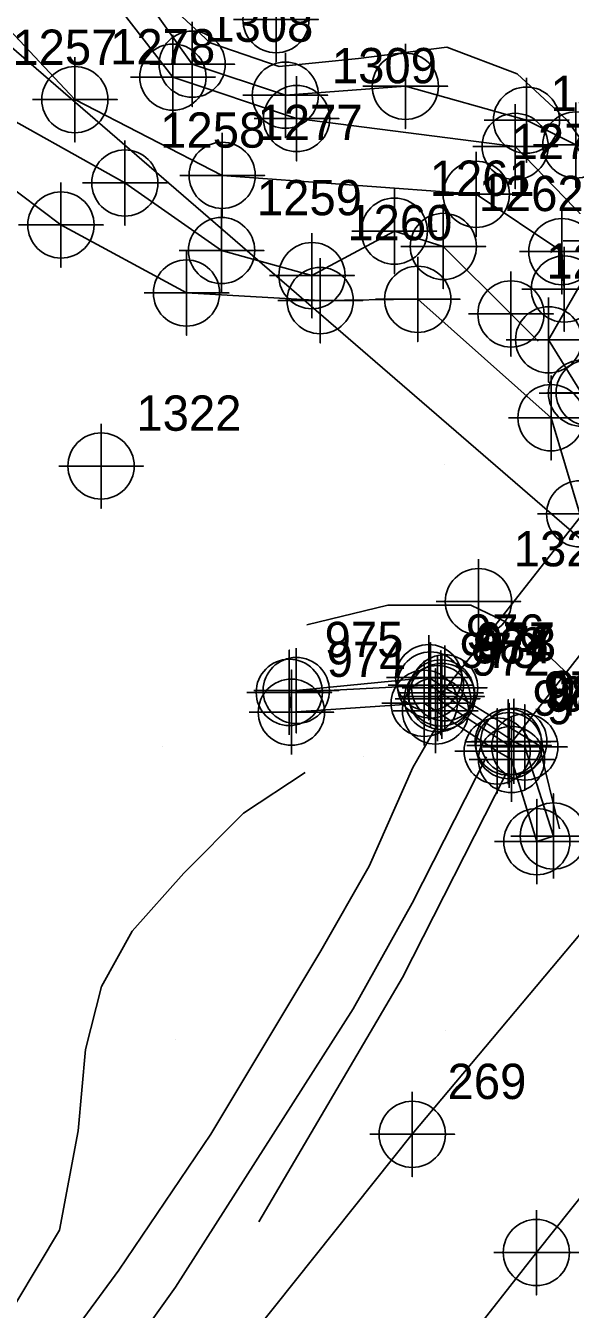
# Model space of a CAD drawing. Extents: x 1497074 to 1501343, y 481943 to 486114.
# Drawn here: x 1498678.2 to 1498716.7, y 484965.4 to 485056.3 of the extents above; entities that cross this region are included whole.
import ezdxf

# ---------------------------------------------------------------- set-up
doc = ezdxf.new("R2010")
doc.units = 0
for name, color, linetype in [('Exist DTM Breakline', 7, 'Continuous'), ('Exist DTM Breakline Cogo Point CELL', 7, 'Continuous'), ('Exist DTM Breakline Underwater', 7, 'Continuous'), ('Exist DTM Breakline Underwater Cogo Number', 7, 'Continuous'), ('Exist DTM Breakline Underwater Cogo Point CELL', 7, 'Continuous'), ('Exist DTM Crownline', 7, 'Continuous'), ('Exist DTM Crownline Cogo Point CELL', 7, 'Continuous'), ('Exist DTM Regular Point CELL', 7, 'Continuous'), ('Exist DTM Regular Point Cogo Number', 7, 'Continuous'), ('Exist Hydro Stream or Body of Water', 7, 'Continuous'), ('Exist Hydro Stream or Body of Water Cogo Number', 7, 'Continuous'), ('Exist Hydro Stream or Body of Water Cogo Point CELL', 7, 'Continuous'), ('Exist Roads EOP', 7, 'Continuous'), ('Exist Roads EOP Cogo Number', 7, 'Continuous'), ('Exist Roads EOP Cogo Point CELL', 7, 'Continuous'), ('Exist Structure Major Bridge Seat Cogo Number', 7, 'Continuous'), ('Exist Structure Major Bridge Seat Cogo Point CELL', 7, 'Continuous'), ('Exist Structure Major Bridge WW', 7, 'Continuous'), ('Exist Structure Major Deck Tunnel Box Culvert', 7, 'Continuous'), ('Exist Structure Major Deck Tunnel Box Culvert Cogo Number', 7, 'Continuous'), ('Exist Structure Major Deck Tunnel Box Culvert Cogo Point CELL', 7, 'Continuous'), ('Exist Structure Minor Head and End Wall Cogo Number', 7, 'Continuous'), ('Exist Structure Minor Head and End Wall Cogo Point CELL', 7, 'Continuous'), ('PH Exist DTM Boundary', 7, 'Continuous'), ('PH Exist DTM Breakline', 7, 'Continuous'), ('PH Exist DTM Point', 7, 'Continuous')]:
    doc.layers.add(name, color=color, linetype=linetype)

msp = doc.modelspace()

# ---------------------------------------------------------------- linework, layer by layer
at = {"layer": 'Exist DTM Breakline'}
for points in [[(1498732.74, 485030.214), (1498728.131, 485035.646), (1498720.249, 485042.462), (1498717.107, 485047.824), (1498713.618, 485049.581), (1498705.042, 485051.977), (1498696.549, 485051.348), (1498689.958, 485053.544), (1498682.141, 485064.523), (1498678.445, 485069.18), (1498675.819, 485073.308), (1498673.714, 485076.116), (1498670.474, 485080.282), (1498666.074, 485085.868), (1498657.731, 485093.547), (1498654.461, 485096.535), (1498650.569, 485099.714), (1498643.254, 485116.124)], [(1498722.579, 485017.561), (1498717.386, 485021.694), (1498715.352, 485028.501), (1498705.922, 485036.893), (1498699.016, 485036.8), (1498689.554, 485037.34), (1498680.666, 485042.155), (1498672.012, 485048.685), (1498664.499, 485055.715), (1498658.964, 485058.875), (1498652.675, 485070.479), (1498646.214, 485079.983), (1498641.2, 485087.985), (1498638.953, 485096.725), (1498633.551, 485105.329)], [(1498721.024, 485039.105), (1498717.515, 485030.239), (1498715.183, 485034.021), (1498719.204, 485041.036)], [(1498697.323, 485009.181), (1498706.699, 485010.096), (1498707.828, 485009.372)]]:
    msp.add_lwpolyline(points, dxfattribs=at)
at = {"layer": 'Exist DTM Breakline Cogo Point CELL'}
for points in [[(1498695.891, 485059.703), (1498695.891, 485053.703), (1498695.891, 485056.703), (1498698.891, 485056.703), (1498692.891, 485056.703)], [(1498689.958, 485056.544), (1498689.958, 485050.544), (1498689.958, 485053.544), (1498692.958, 485053.544), (1498686.958, 485053.544)], [(1498696.549, 485054.348), (1498696.549, 485048.348), (1498696.549, 485051.348), (1498699.549, 485051.348), (1498693.549, 485051.348)], [(1498705.042, 485054.977), (1498705.042, 485048.977), (1498705.042, 485051.977), (1498708.042, 485051.977), (1498702.042, 485051.977)], [(1498713.618, 485052.581), (1498713.618, 485046.581), (1498713.618, 485049.581), (1498716.618, 485049.581), (1498710.618, 485049.581)], [(1498717.107, 485050.824), (1498717.107, 485044.824), (1498717.107, 485047.824), (1498720.107, 485047.824), (1498714.107, 485047.824)], [(1498680.666, 485045.155), (1498680.666, 485039.155), (1498680.666, 485042.155), (1498683.666, 485042.155), (1498677.666, 485042.155)], [(1498719.204, 485044.036), (1498719.204, 485038.036), (1498719.204, 485041.036), (1498722.204, 485041.036), (1498716.204, 485041.036)], [(1498689.554, 485040.34), (1498689.554, 485034.34), (1498689.554, 485037.34), (1498692.554, 485037.34), (1498686.554, 485037.34)], [(1498699.016, 485039.8), (1498699.016, 485033.8), (1498699.016, 485036.8), (1498702.016, 485036.8), (1498696.016, 485036.8)], [(1498705.922, 485039.893), (1498705.922, 485033.893), (1498705.922, 485036.893), (1498708.922, 485036.893), (1498702.922, 485036.893)], [(1498715.183, 485037.021), (1498715.183, 485031.021), (1498715.183, 485034.021), (1498718.183, 485034.021), (1498712.183, 485034.021)], [(1498717.515, 485033.239), (1498717.515, 485027.239), (1498717.515, 485030.239), (1498720.515, 485030.239), (1498714.515, 485030.239)], [(1498715.352, 485031.501), (1498715.352, 485025.501), (1498715.352, 485028.501), (1498718.352, 485028.501), (1498712.352, 485028.501)], [(1498717.386, 485024.694), (1498717.386, 485018.694), (1498717.386, 485021.694), (1498720.386, 485021.694), (1498714.386, 485021.694)], [(1498706.699, 485013.096), (1498706.699, 485007.096), (1498706.699, 485010.096), (1498709.699, 485010.096), (1498703.699, 485010.096)], [(1498697.323, 485012.181), (1498697.323, 485006.181), (1498697.323, 485009.181), (1498700.323, 485009.181), (1498694.323, 485009.181)], [(1498707.828, 485012.372), (1498707.828, 485006.372), (1498707.828, 485009.372), (1498710.828, 485009.372), (1498704.828, 485009.372)]]:
    msp.add_lwpolyline(points, dxfattribs=at)
for centre in [(1498695.891, 485056.703), (1498689.958, 485053.544), (1498705.042, 485051.977), (1498696.549, 485051.348), (1498713.618, 485049.581), (1498717.107, 485047.824), (1498680.666, 485042.155), (1498689.554, 485037.34), (1498699.016, 485036.8), (1498705.922, 485036.893), (1498715.183, 485034.021), (1498717.515, 485030.239), (1498715.352, 485028.501), (1498717.386, 485021.694), (1498706.699, 485010.096), (1498707.828, 485009.372), (1498697.323, 485009.181)]:
    msp.add_circle(centre, 2.344, dxfattribs=at)
at = {"layer": 'Exist DTM Breakline Underwater'}
msp.add_lwpolyline([(1498716.294, 485037.616), (1498716.123, 485040.265), (1498710.063, 485044.327), (1498692.081, 485045.67), (1498681.652, 485051.031), (1498667.772, 485065.843), (1498662.052, 485073.388), (1498656.042, 485081.526), (1498649.417, 485093.162), (1498639.939, 485107.246)], dxfattribs=at)
at = {"layer": 'Exist DTM Breakline Underwater Cogo Point CELL'}
for points in [[(1498681.652, 485054.031), (1498681.652, 485048.031), (1498681.652, 485051.031), (1498684.652, 485051.031), (1498678.652, 485051.031)], [(1498692.081, 485048.67), (1498692.081, 485042.67), (1498692.081, 485045.67), (1498695.081, 485045.67), (1498689.081, 485045.67)], [(1498710.063, 485047.327), (1498710.063, 485041.327), (1498710.063, 485044.327), (1498713.063, 485044.327), (1498707.063, 485044.327)], [(1498716.123, 485043.265), (1498716.123, 485037.265), (1498716.123, 485040.265), (1498719.123, 485040.265), (1498713.123, 485040.265)], [(1498716.294, 485040.616), (1498716.294, 485034.616), (1498716.294, 485037.616), (1498719.294, 485037.616), (1498713.294, 485037.616)]]:
    msp.add_lwpolyline(points, dxfattribs=at)
for centre in [(1498681.652, 485051.031), (1498692.081, 485045.67), (1498710.063, 485044.327), (1498716.123, 485040.265), (1498716.294, 485037.616)]:
    msp.add_circle(centre, 2.344, dxfattribs=at)
at = {"layer": 'Exist DTM Crownline'}
msp.add_lwpolyline([(1498174.514, 484418.762), (1498211.757, 484454.633), (1498248.883, 484490.298), (1498287.28, 484525.885), (1498324.11, 484560.628), (1498360.291, 484595.61), (1498397.16, 484630.832), (1498419.582, 484652.786), (1498435.06, 484667.859), (1498471.558, 484703.237), (1498507.821, 484739.068), (1498544.952, 484775.099), (1498579.438, 484811.194), (1498593.315, 484825.813), (1498614.797, 484848.72), (1498648.903, 484888.105), (1498682.161, 484928.338), (1498714.314, 484969.374), (1498734.432, 484994.616)], dxfattribs=at)
at = {"layer": 'Exist DTM Crownline Cogo Point CELL'}
msp.add_lwpolyline([(1498714.314, 484972.374), (1498714.314, 484966.374), (1498714.314, 484969.374), (1498717.314, 484969.374), (1498711.314, 484969.374)], dxfattribs=at)
msp.add_circle((1498714.314, 484969.374), 2.344, dxfattribs=at)
at = {"layer": 'Exist DTM Regular Point CELL'}
for points in [[(1498683.508, 485028.08), (1498683.508, 485022.08), (1498683.508, 485025.08), (1498686.508, 485025.08), (1498680.508, 485025.08)], [(1498710.216, 485018.476), (1498710.216, 485012.476), (1498710.216, 485015.476), (1498713.216, 485015.476), (1498707.216, 485015.476)]]:
    msp.add_lwpolyline(points, dxfattribs=at)
for centre in [(1498683.508, 485025.08), (1498710.216, 485015.476)]:
    msp.add_circle(centre, 2.344, dxfattribs=at)
at = {"layer": 'Exist Hydro Stream or Body of Water'}
for points in [[(1498640.92, 485114.319), (1498648.777, 485098.964), (1498652.528, 485094.675), (1498656.326, 485090.419), (1498664.532, 485083.268), (1498671.656, 485075.038), (1498677.054, 485067.542), (1498688.592, 485052.628), (1498697.344, 485049.693), (1498712.819, 485047.719), (1498719.794, 485040.492), (1498726.288, 485034.165), (1498730.329, 485028.017)], [(1498635.969, 485108.47), (1498641.933, 485098.08), (1498647.333, 485090.45), (1498650.457, 485080.315), (1498654.688, 485071.01), (1498659.883, 485061.711), (1498666.302, 485057.589), (1498674.726, 485050.994), (1498685.192, 485045.13), (1498692.035, 485040.344), (1498698.433, 485038.57), (1498704.265, 485041.718), (1498707.73, 485040.636), (1498712.517, 485035.855), (1498714.442, 485033.918)]]:
    msp.add_lwpolyline(points, dxfattribs=at)
at = {"layer": 'Exist Hydro Stream or Body of Water Cogo Point CELL'}
for points in [[(1498685.592, 485052.628), (1498691.592, 485052.628), (1498688.592, 485052.628), (1498688.592, 485049.628), (1498688.592, 485055.628)], [(1498694.344, 485049.693), (1498700.344, 485049.693), (1498697.344, 485049.693), (1498697.344, 485046.693), (1498697.344, 485052.693)], [(1498709.819, 485047.719), (1498715.819, 485047.719), (1498712.819, 485047.719), (1498712.819, 485044.719), (1498712.819, 485050.719)], [(1498682.192, 485045.13), (1498688.192, 485045.13), (1498685.192, 485045.13), (1498685.192, 485042.13), (1498685.192, 485048.13)], [(1498701.265, 485041.718), (1498707.265, 485041.718), (1498704.265, 485041.718), (1498704.265, 485038.718), (1498704.265, 485044.718)], [(1498704.73, 485040.636), (1498710.73, 485040.636), (1498707.73, 485040.636), (1498707.73, 485037.636), (1498707.73, 485043.636)], [(1498689.035, 485040.344), (1498695.035, 485040.344), (1498692.035, 485040.344), (1498692.035, 485037.344), (1498692.035, 485043.344)], [(1498695.433, 485038.57), (1498701.433, 485038.57), (1498698.433, 485038.57), (1498698.433, 485035.57), (1498698.433, 485041.57)], [(1498709.517, 485035.855), (1498715.517, 485035.855), (1498712.517, 485035.855), (1498712.517, 485032.855), (1498712.517, 485038.855)], [(1498715.06, 485030.276), (1498721.06, 485030.276), (1498718.06, 485030.276), (1498718.06, 485027.276), (1498718.06, 485033.276)]]:
    msp.add_lwpolyline(points, dxfattribs=at)
for centre in [(1498688.592, 485052.628), (1498697.344, 485049.693), (1498712.819, 485047.719), (1498685.192, 485045.13), (1498704.265, 485041.718), (1498692.035, 485040.344), (1498707.73, 485040.636), (1498698.433, 485038.57), (1498712.517, 485035.855), (1498718.06, 485030.276)]:
    msp.add_circle(centre, 2.344, dxfattribs=at)
at = {"layer": 'Exist Roads EOP'}
for points in [[(1498705.53, 484977.748), (1498721.106, 484996.319), (1498725.484, 485001.334), (1498725.462, 485002.009)], [(1498592.651, 484852.624), (1498592.893, 484852.606), (1498598.017, 484853.93), (1498600.652, 484853.853), (1498604.36, 484856.721), (1498605.258, 484857.065), (1498607.489, 484859.319), (1498620.786, 484873.99), (1498639.751, 484896.278), (1498671.985, 484936.032), (1498680.659, 484946.551), (1498705.53, 484977.748)]]:
    msp.add_lwpolyline(points, dxfattribs=at)
at = {"layer": 'Exist Roads EOP Cogo Point CELL'}
msp.add_lwpolyline([(1498705.53, 484980.748), (1498705.53, 484974.748), (1498705.53, 484977.748), (1498708.53, 484977.748), (1498702.53, 484977.748)], dxfattribs=at)
msp.add_circle((1498705.53, 484977.748), 2.344, dxfattribs=at)
at = {"layer": 'Exist Structure Major Bridge Seat Cogo Point CELL'}
for points in [[(1498704.636, 485008.759), (1498710.636, 485008.759), (1498707.636, 485008.759), (1498707.636, 485011.759), (1498707.636, 485005.759)], [(1498709.327, 485005.537), (1498715.327, 485005.537), (1498712.327, 485005.537), (1498712.327, 485008.537), (1498712.327, 485002.537)]]:
    msp.add_lwpolyline(points, dxfattribs=at)
for centre in [(1498707.636, 485008.759), (1498712.327, 485005.537)]:
    msp.add_circle(centre, 2.344, dxfattribs=at)
at = {"layer": 'Exist Structure Major Bridge WW'}
msp.add_lwpolyline([(1498707.561, 485009.01), (1498712.723, 485005.573), (1498713.496, 485005.183), (1498715.517, 484998.874), (1498714.35, 484998.477), (1498712.554, 485004.291), (1498711.544, 485004.897), (1498707.18, 485007.734), (1498706.379, 485008.279), (1498696.979, 485007.646), (1498696.829, 485009.047), (1498706.823, 485009.572), (1498707.561, 485009.01)], dxfattribs=at)
at = {"layer": 'Exist Structure Major Deck Tunnel Box Culvert'}
msp.add_lwpolyline([(1498737.263, 485037.123), (1498732.319, 485040.456), (1498707.322, 485008.6), (1498712.384, 485005.277), (1498737.263, 485037.123)], dxfattribs=at)
at = {"layer": 'Exist Structure Major Deck Tunnel Box Culvert Cogo Point CELL'}
for points in [[(1498704.322, 485008.6), (1498710.322, 485008.6), (1498707.322, 485008.6), (1498707.322, 485011.6), (1498707.322, 485005.6)], [(1498709.384, 485005.277), (1498715.384, 485005.277), (1498712.384, 485005.277), (1498712.384, 485008.277), (1498712.384, 485002.277)]]:
    msp.add_lwpolyline(points, dxfattribs=at)
for centre in [(1498707.322, 485008.6), (1498712.384, 485005.277)]:
    msp.add_circle(centre, 2.344, dxfattribs=at)
at = {"layer": 'Exist Structure Minor Head and End Wall Cogo Point CELL'}
for points in [[(1498703.823, 485009.572), (1498709.823, 485009.572), (1498706.823, 485009.572), (1498706.823, 485012.572), (1498706.823, 485006.572)], [(1498693.829, 485009.047), (1498699.829, 485009.047), (1498696.829, 485009.047), (1498696.829, 485012.047), (1498696.829, 485006.047)], [(1498704.561, 485009.01), (1498710.561, 485009.01), (1498707.561, 485009.01), (1498707.561, 485012.01), (1498707.561, 485006.01)], [(1498693.979, 485007.646), (1498699.979, 485007.646), (1498696.979, 485007.646), (1498696.979, 485010.646), (1498696.979, 485004.646)], [(1498703.379, 485008.279), (1498709.379, 485008.279), (1498706.379, 485008.279), (1498706.379, 485011.279), (1498706.379, 485005.279)], [(1498704.18, 485007.734), (1498710.18, 485007.734), (1498707.18, 485007.734), (1498707.18, 485010.734), (1498707.18, 485004.734)], [(1498708.544, 485004.897), (1498714.544, 485004.897), (1498711.544, 485004.897), (1498711.544, 485007.897), (1498711.544, 485001.897)], [(1498709.723, 485005.573), (1498715.723, 485005.573), (1498712.723, 485005.573), (1498712.723, 485008.573), (1498712.723, 485002.573)], [(1498710.496, 485005.183), (1498716.496, 485005.183), (1498713.496, 485005.183), (1498713.496, 485008.183), (1498713.496, 485002.183)], [(1498709.554, 485004.291), (1498715.554, 485004.291), (1498712.554, 485004.291), (1498712.554, 485007.291), (1498712.554, 485001.291)], [(1498712.517, 484998.874), (1498718.517, 484998.874), (1498715.517, 484998.874), (1498715.517, 485001.874), (1498715.517, 484995.874)], [(1498711.35, 484998.477), (1498717.35, 484998.477), (1498714.35, 484998.477), (1498714.35, 485001.477), (1498714.35, 484995.477)]]:
    msp.add_lwpolyline(points, dxfattribs=at)
for centre in [(1498706.823, 485009.572), (1498696.829, 485009.047), (1498706.379, 485008.279), (1498707.561, 485009.01), (1498696.979, 485007.646), (1498707.18, 485007.734), (1498712.723, 485005.573), (1498711.544, 485004.897), (1498713.496, 485005.183), (1498712.554, 485004.291), (1498714.35, 484998.477), (1498715.517, 484998.874)]:
    msp.add_circle(centre, 2.344, dxfattribs=at)
at = {"layer": 'PH Exist DTM Boundary'}
for points in [[(1498924.229, 484841.058), (1498545.187, 485168.899), (1498846.505, 485569.157), (1499227.591, 485244.031)], [(1498186.432, 484771.69), (1498560.82, 484438.227), (1498782.888, 484653.307), (1498924.229, 484841.058), (1498545.187, 485168.899), (1498406.944, 484985.263)]]:
    msp.add_lwpolyline(points, close=True, dxfattribs=at)
at = {"layer": 'PH Exist DTM Breakline'}
for points in [[(1498722.241, 485041.061), (1498719.179, 485045.798), (1498716.489, 485049.58), (1498712.947, 485052.854), (1498707.975, 485054.754), (1498701.722, 485053.947), (1498696.116, 485053.384), (1498691.226, 485055.058), (1498686.871, 485059.145), (1498678.554, 485069.544), (1498675.084, 485076.745), (1498671.428, 485083.736), (1498667.874, 485090.272), (1498663.705, 485096.403), (1498655.562, 485105.167), (1498648.084, 485112.102), (1498643.876, 485115.994)], [(1498718.967, 485006.806), (1498716.352, 485010.527), (1498713.215, 485013.525), (1498709.673, 485015.238), (1498703.815, 485015.229), (1498698.078, 485013.837)], [(1498707.828, 485009.372), (1498714.503, 485005.277), (1498715.963, 484999.394)], [(1498707.331, 485006.808), (1498705.579, 485003.729), (1498702.479, 484996.731), (1498699.071, 484990.75), (1498691.277, 484977.759), (1498684.768, 484968.13), (1498678.44, 484959.511), (1498670.087, 484948.595), (1498661.74, 484938.648), (1498658.812, 484935.28)], [(1498592.949, 484852.783), (1498593.423, 484854.022), (1498607.817, 484869.88), (1498635.314, 484901.307), (1498655.7, 484924.755), (1498670.642, 484942.457), (1498679.071, 484953.321), (1498688.774, 484966.915), (1498701.36, 484986.635), (1498705.521, 484994.129), (1498710.779, 485004.483)], [(1498671.331, 484955.56), (1498680.557, 484970.97), (1498681.878, 484977.989), (1498682.411, 484983.755), (1498683.539, 484988.214), (1498685.708, 484992.138), (1498689.369, 484996.255), (1498693.598, 485000.492), (1498697.942, 485003.382)], [(1498712.133, 485003.205), (1498704.843, 484988.845), (1498694.676, 484971.553)]]:
    msp.add_lwpolyline(points, dxfattribs=at)
at = {"layer": 'PH Exist DTM Point'}
for p, q in [((1498707.812, 485025.159), (1498707.812, 485025.159)), ((1498687.864, 485005.214), (1498687.864, 485005.214)), ((1498702.102, 485004.537), (1498702.102, 485004.537)), ((1498688.762, 484984.465), (1498688.762, 484984.465)), ((1498707.883, 484985.092), (1498707.883, 484985.092))]:
    msp.add_line(p, q, dxfattribs=at)

# ---------------------------------------------------------------- texts
at = {"layer": 'Exist DTM Breakline Underwater Cogo Number'}
for s, p in [('1278', (1498684.152, 485053.531)), ('1277', (1498694.581, 485048.17)), ('1276', (1498712.563, 485046.827))]:
    msp.add_text(s, height=2.5, dxfattribs=at).set_placement(p)
at = {"layer": 'Exist DTM Regular Point Cogo Number'}
for s, p in [('1322', (1498686.008, 485027.58)), ('1320', (1498712.716, 485017.976))]:
    msp.add_text(s, height=2.5, dxfattribs=at).set_placement(p)
at = {"layer": 'Exist Hydro Stream or Body of Water Cogo Number'}
for s, p in [('1308', (1498691.092, 485055.128)), ('1257', (1498677.226, 485053.494)), ('1309', (1498699.844, 485052.193)), ('1310', (1498715.319, 485050.219)), ('1258', (1498687.692, 485047.63)), ('1261', (1498706.765, 485044.218)), ('1259', (1498694.535, 485042.844)), ('1262', (1498710.23, 485043.136)), ('1260', (1498700.933, 485041.07)), ('1263', (1498715.017, 485038.355))]:
    msp.add_text(s, height=2.5, dxfattribs=at).set_placement(p)
at = {"layer": 'Exist Roads EOP Cogo Number'}
msp.add_text('269', height=2.5, dxfattribs=at).set_placement((1498708.03, 484980.248))
at = {"layer": 'Exist Structure Major Bridge Seat Cogo Number'}
for s, p in [('978', (1498710.136, 485011.259)), ('979', (1498714.827, 485008.037))]:
    msp.add_text(s, height=2.5, dxfattribs=at).set_placement(p)
at = {"layer": 'Exist Structure Major Deck Tunnel Box Culvert Cogo Number'}
for s, p in [('984', (1498709.822, 485011.1)), ('985', (1498714.884, 485007.777))]:
    msp.add_text(s, height=2.5, dxfattribs=at).set_placement(p)
at = {"layer": 'Exist Structure Minor Head and End Wall Cogo Number'}
for s, p in [('976', (1498709.323, 485012.072)), ('975', (1498699.329, 485011.547)), ('977', (1498710.061, 485011.51)), ('974', (1498699.479, 485010.146)), ('973', (1498708.879, 485010.779)), ('972', (1498709.68, 485010.234)), ('971', (1498714.044, 485007.397)), ('966', (1498715.223, 485008.073)), ('967', (1498715.996, 485007.683)), ('970', (1498715.054, 485006.791))]:
    msp.add_text(s, height=2.5, dxfattribs=at).set_placement(p)

doc.saveas('drawing.dxf')
